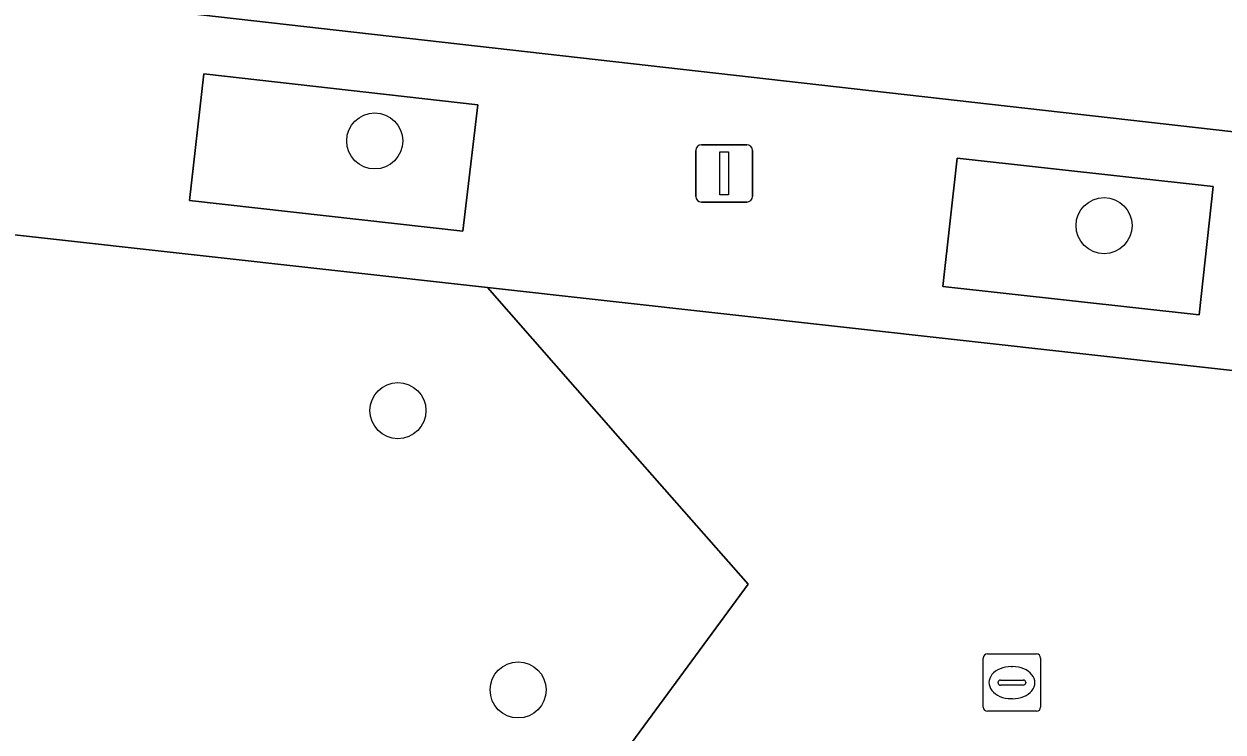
# Model space of a CAD drawing. Extents: x 162026 to 163502, y 387295 to 388169.
# Drawn here: x 162307.77 to 162328.7, y 387494.88 to 387507.24 of the extents above; entities that cross this region are included whole.
import ezdxf

# ---------------------------------------------------------------- set-up
doc = ezdxf.new("R2010")
doc.units = 0
for name, color, linetype in [('IMGEO_Boom', 7, 'Continuous'), ('IMGEO_Fietspad_gesloten', 7, 'Continuous'), ('IMGEO_Groenvoorziening', 7, 'Continuous'), ('IMGEO_Kolk', 7, 'Continuous'), ('IMGEO_Lichtmast', 7, 'Continuous'), ('IMGEO_Voetpad_open', 7, 'Continuous')]:
    doc.layers.add(name, color=color, linetype=linetype)

msp = doc.modelspace()

# ---------------------------------------------------------------- linework, layer by layer
at = {"layer": 'IMGEO_Boom'}
for centre in [(162313.892, 387505.197), (162326.62, 387503.719), (162314.298, 387500.491), (162316.395, 387495.618)]:
    msp.add_circle(centre, 0.489, dxfattribs=at)
at = {"layer": 'IMGEO_Fietspad_gesloten'}
msp.add_lwpolyline([(162256.163, 387513.519), (162290.417, 387509.718), (162290.463, 387509.713), (162337.256, 387504.41)], dxfattribs=at)
at = {"layer": 'IMGEO_Groenvoorziening'}
for points in [[(162310.912, 387506.369), (162310.66, 387504.16), (162315.431, 387503.62), (162315.689, 387505.826)], [(162324.056, 387504.896), (162323.808, 387502.656), (162328.278, 387502.16), (162328.523, 387504.4)], [(162320.407, 387497.461), (162318.177, 387500), (162315.859, 387502.639), (162297.467, 387504.688), (162295.975, 387500.917), (162293.632, 387500), (162290.793, 387498.889), (162292.106, 387495.785), (162294.003, 387496.611), (162298.62, 387486.041), (162310.872, 387484.483)]]:
    msp.add_lwpolyline(points, close=True, dxfattribs=at)
at = {"layer": 'IMGEO_Kolk'}
for p, q in [((162324.512, 387495.319), (162324.512, 387496.171)), ((162324.587, 387496.245), (162325.439, 387496.245)), ((162325.513, 387496.171), (162325.513, 387495.319)), ((162325, 387496.025), (162325.025, 387496.025)), ((162324.771, 387495.739), (162324.771, 387495.751)), ((162325.209, 387495.702), (162324.811, 387495.702)), ((162324.814, 387495.788), (162325.212, 387495.788)), ((162325.255, 387495.751), (162325.255, 387495.739)), ((162325.023, 387495.465), (162324.998, 387495.465)), ((162325.439, 387495.245), (162324.587, 387495.245))]:
    msp.add_line(p, q, dxfattribs=at)
for points in [[(162324.512, 387495.319), (162324.512, 387496.171)], [(162324.587, 387496.245), (162325.439, 387496.245)], [(162325.513, 387496.171), (162325.513, 387495.319)], [(162325.439, 387495.245), (162324.587, 387495.245)]]:
    msp.add_lwpolyline(points, dxfattribs=at)
for centre, radius, start, end in [((162324.589, 387496.169), 0.0765, 91.552, 178.448), ((162324.589, 387496.169), 0.0765, 91.552, 178.448), ((162325.437, 387496.169), 0.0765, 1.552, 88.448), ((162325.437, 387496.169), 0.0765, 1.552, 88.448), ((162324.811, 387495.748), 0.0403, 85.8775, 175.7526), ((162324.808, 387495.738), 0.0366, 178.938, 274.7102), ((162325.212, 387495.745), 0.043, 264.8664, 352.4533), ((162325.216, 387495.75), 0.0386, 1.7309, 96.639), ((162324.589, 387495.321), 0.0765, 181.552, 268.448), ((162324.589, 387495.321), 0.0765, 181.552, 268.448), ((162325.437, 387495.321), 0.0765, 271.552, 358.448), ((162325.437, 387495.321), 0.0765, 271.552, 358.448)]:
    msp.add_arc(centre, radius, start, end, dxfattribs=at)
for centre, major_axis, ratio, start_param, end_param in [((162324.999, 387495.745), (-0.387, 0.002), 0.722429, 4.712389, 7.853982), ((162325.024, 387495.745), (-0.39, 0.002), 0.717154, 1.570796, 4.712389)]:
    msp.add_ellipse(centre, major_axis=major_axis, ratio=ratio, start_param=start_param, end_param=end_param, dxfattribs=at)
at = {"layer": 'IMGEO_Lichtmast'}
for p, q in [((162319.595, 387505.13), (162320.385, 387505.13)), ((162320.385, 387505.13), (162319.595, 387505.13)), ((162319.495, 387504.23), (162319.495, 387505.03)), ((162319.495, 387505.03), (162319.495, 387504.23)), ((162320.485, 387505.03), (162320.485, 387504.23)), ((162320.485, 387504.23), (162320.485, 387505.03)), ((162320.385, 387504.13), (162319.595, 387504.13)), ((162319.595, 387504.13), (162320.385, 387504.13))]:
    msp.add_line(p, q, dxfattribs=at)
msp.add_lwpolyline([(162319.915, 387505.005), (162320.065, 387505.005), (162320.065, 387504.255), (162319.915, 387504.255), (162319.915, 387505.005)], dxfattribs=at)
for centre, start, end in [((162319.595, 387505.03), 90, 180), ((162319.595, 387505.03), 90, 180), ((162320.385, 387505.03), 0, 90), ((162320.385, 387505.03), 360, 90), ((162319.595, 387504.23), 180, 270), ((162319.595, 387504.23), 180, 270), ((162320.385, 387504.23), 270, 0), ((162320.385, 387504.23), 270, 0)]:
    msp.add_arc(centre, 0.1, start, end, dxfattribs=at)
at = {"layer": 'IMGEO_Voetpad_open'}
for points in [[(162239.265, 387514.044), (162227.51, 387515.383), (162213.597, 387516.968), (162213.271, 387514.023), (162213.909, 387513.959), (162239.894, 387511.128), (162240.694, 387511.055), (162289.809, 387505.541), (162297.467, 387504.688), (162315.859, 387502.639), (162342.851, 387499.633), (162343.074, 387502.421)], [(162337.256, 387504.41), (162290.463, 387509.713)], [(162342.851, 387499.633), (162315.859, 387502.639), (162318.177, 387500), (162320.407, 387497.461), (162310.872, 387484.483), (162310.539, 387484.029), (162298.229, 387485.888), (162293.758, 387496.206), (162291.762, 387495.313), (162289.996, 387490.573), (162287.708, 387487.29), (162294.112, 387472.505), (162292.215, 387469.541), (162293.144, 387466.992), (162297.036, 387466.568), (162297.706, 387467.617), (162303.078, 387467.032), (162311.025, 387477.679), (162314.702, 387477.278), (162319.71, 387483.814), (162325.748, 387483.156), (162332.69, 387482.34), (162330.706, 387486.601), (162329.102, 387490.046)]]:
    msp.add_lwpolyline(points, dxfattribs=at)
for points in [[(162310.912, 387506.369), (162315.689, 387505.826), (162315.431, 387503.62), (162310.66, 387504.16)], [(162324.056, 387504.896), (162328.523, 387504.4), (162328.278, 387502.16), (162323.808, 387502.656)]]:
    msp.add_lwpolyline(points, close=True, dxfattribs=at)

doc.saveas('drawing.dxf')
